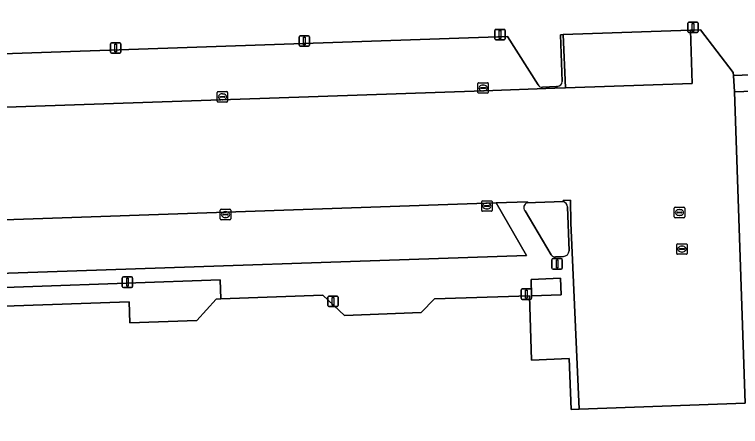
# Model space of a CAD drawing. Extents: x 160554 to 161248, y 385329 to 386506.
# Drawn here: x 160780.2 to 160849.6, y 386394.9 to 386434.4 of the extents above; entities that cross this region are included whole.
import ezdxf

# ---------------------------------------------------------------- set-up
doc = ezdxf.new("R2010")
doc.units = 0
for name, color, linetype in [('IMGEO_Groenvoorziening', 7, 'Continuous'), ('IMGEO_Kolk', 7, 'Continuous'), ('IMGEO_Lichtmast', 7, 'Continuous'), ('IMGEO_Pand', 7, 'Continuous'), ('IMGEO_Parkeervlak_gesloten', 7, 'Continuous'), ('IMGEO_Rijbaan_lokaal_gesloten', 7, 'Continuous'), ('IMGEO_Voetpad_op_trap', 7, 'Continuous'), ('IMGEO_Voetpad_open', 7, 'Continuous')]:
    doc.layers.add(name, color=color, linetype=linetype)

msp = doc.modelspace()

# ---------------------------------------------------------------- linework, layer by layer
at = {"layer": 'IMGEO_Groenvoorziening'}
for points in [[(160832.564, 386427.954), (160832.415, 386432.441), (160832.662, 386432.449), (160844.831, 386432.859), (160845.815, 386432.892), (160848.916, 386428.833), (160848.974, 386428.529), (160859.611, 386428.949), (160859.87, 386428.958), (160868.522, 386429.265), (160870.523, 386429.336), (160870.398, 386431.926), (160874.728, 386432.054), (160889.661, 386432.6), (160941.272, 386434.425), (160943.281, 386434.512), (160960.041, 386435.154)], [(160712.22, 386425.287), (160725.211, 386425.665), (160725.122, 386428.76), (160827.343, 386432.267), (160830.27, 386427.632)], [(160830.675, 386427.406), (160832.008, 386427.478), (160832.109, 386427.484)], [(160779.201, 386406.424), (160791.121, 386406.849), (160791.193, 386404.831), (160797.599, 386405.055), (160799.457, 386407.118), (160799.891, 386407.133), (160799.846, 386408.965), (160737.081, 386406.709), (160735.567, 386406.655), (160715.935, 386405.949), (160715.987, 386405.826), (160717.66, 386401.552), (160718.03, 386400.65), (160720.087, 386395.621), (160720.548, 386394.683), (160725.033, 386385.085), (160726.348, 386382.276)]]:
    msp.add_lwpolyline(points, dxfattribs=at)
for centre, radius, start, end in [((160832.085, 386427.962), 0.479, 272.86275, 358.99532), ((160830.636, 386427.812), 0.408, 206.19875, 275.47606)]:
    msp.add_arc(centre, radius, start, end, dxfattribs=at)
at = {"layer": 'IMGEO_Kolk'}
for p, q in [((160824.496, 386426.913), (160824.496, 386427.765)), ((160824.571, 386427.839), (160825.423, 386427.839)), ((160824.755, 386427.333), (160824.755, 386427.345)), ((160825.193, 386427.296), (160824.795, 386427.296)), ((160824.798, 386427.382), (160825.196, 386427.382)), ((160824.984, 386427.619), (160825.009, 386427.619)), ((160825.239, 386427.345), (160825.239, 386427.333)), ((160825.497, 386427.765), (160825.497, 386426.913)), ((160799.554, 386426.064), (160799.554, 386426.916)), ((160799.629, 386426.99), (160800.481, 386426.99)), ((160799.813, 386426.484), (160799.813, 386426.496)), ((160799.856, 386426.533), (160800.254, 386426.533)), ((160800.042, 386426.77), (160800.067, 386426.77)), ((160800.297, 386426.496), (160800.297, 386426.484)), ((160800.555, 386426.916), (160800.555, 386426.064)), ((160825.423, 386426.839), (160824.571, 386426.839)), ((160825.007, 386427.059), (160824.982, 386427.059)), ((160800.481, 386425.99), (160799.629, 386425.99)), ((160800.251, 386426.447), (160799.853, 386426.447)), ((160800.065, 386426.21), (160800.04, 386426.21)), ((160824.862, 386415.599), (160824.862, 386416.451)), ((160824.937, 386416.525), (160825.789, 386416.525)), ((160825.164, 386416.068), (160825.562, 386416.068)), ((160825.35, 386416.305), (160825.375, 386416.305)), ((160825.863, 386416.451), (160825.863, 386415.599)), ((160799.848, 386414.787), (160799.848, 386415.639)), ((160799.923, 386415.713), (160800.775, 386415.713)), ((160800.336, 386415.493), (160800.361, 386415.493)), ((160800.849, 386415.639), (160800.849, 386414.787)), ((160825.789, 386415.525), (160824.937, 386415.525)), ((160825.121, 386416.019), (160825.121, 386416.031)), ((160825.559, 386415.982), (160825.161, 386415.982)), ((160825.373, 386415.745), (160825.348, 386415.745)), ((160825.605, 386416.031), (160825.605, 386416.019)), ((160843.287, 386414.983), (160843.287, 386415.835)), ((160843.362, 386415.909), (160844.214, 386415.909)), ((160843.546, 386415.403), (160843.546, 386415.415)), ((160843.984, 386415.366), (160843.586, 386415.366)), ((160843.589, 386415.452), (160843.987, 386415.452)), ((160843.775, 386415.689), (160843.8, 386415.689)), ((160844.03, 386415.415), (160844.03, 386415.403)), ((160844.288, 386415.835), (160844.288, 386414.983)), ((160800.775, 386414.713), (160799.923, 386414.713)), ((160800.107, 386415.207), (160800.107, 386415.219)), ((160800.545, 386415.17), (160800.147, 386415.17)), ((160800.15, 386415.256), (160800.548, 386415.256)), ((160800.359, 386414.933), (160800.334, 386414.933)), ((160800.591, 386415.219), (160800.591, 386415.207)), ((160844.214, 386414.909), (160843.362, 386414.909)), ((160843.798, 386415.129), (160843.773, 386415.129)), ((160843.529, 386411.478), (160843.529, 386412.33)), ((160843.604, 386412.404), (160844.456, 386412.404)), ((160843.788, 386411.898), (160843.788, 386411.91)), ((160843.831, 386411.947), (160844.229, 386411.947)), ((160844.017, 386412.184), (160844.042, 386412.184)), ((160844.272, 386411.91), (160844.272, 386411.898)), ((160844.53, 386412.33), (160844.53, 386411.478)), ((160844.456, 386411.404), (160843.604, 386411.404)), ((160844.226, 386411.861), (160843.828, 386411.861)), ((160844.04, 386411.624), (160844.015, 386411.624))]:
    msp.add_line(p, q, dxfattribs=at)
for points in [[(160824.496, 386426.913), (160824.496, 386427.765)], [(160824.571, 386427.839), (160825.423, 386427.839)], [(160825.497, 386427.765), (160825.497, 386426.913)], [(160799.554, 386426.064), (160799.554, 386426.916)], [(160799.629, 386426.99), (160800.481, 386426.99)], [(160800.555, 386426.916), (160800.555, 386426.064)], [(160825.423, 386426.839), (160824.571, 386426.839)], [(160800.481, 386425.99), (160799.629, 386425.99)], [(160824.862, 386415.599), (160824.862, 386416.451)], [(160824.937, 386416.525), (160825.789, 386416.525)], [(160825.863, 386416.451), (160825.863, 386415.599)], [(160799.848, 386414.787), (160799.848, 386415.639)], [(160799.923, 386415.713), (160800.775, 386415.713)], [(160800.849, 386415.639), (160800.849, 386414.787)], [(160825.789, 386415.525), (160824.937, 386415.525)], [(160843.287, 386414.983), (160843.287, 386415.835)], [(160843.362, 386415.909), (160844.214, 386415.909)], [(160844.288, 386415.835), (160844.288, 386414.983)], [(160800.775, 386414.713), (160799.923, 386414.713)], [(160844.214, 386414.909), (160843.362, 386414.909)], [(160843.529, 386411.478), (160843.529, 386412.33)], [(160843.604, 386412.404), (160844.456, 386412.404)], [(160844.53, 386412.33), (160844.53, 386411.478)], [(160844.456, 386411.404), (160843.604, 386411.404)]]:
    msp.add_lwpolyline(points, dxfattribs=at)
for centre, radius, start, end in [((160824.573, 386427.763), 0.0765, 91.55205, 178.44795), ((160824.573, 386427.763), 0.0765, 91.55205, 178.44795), ((160824.795, 386427.342), 0.0403, 85.87752, 175.75265), ((160824.792, 386427.332), 0.0366, 178.93798, 274.71019), ((160825.196, 386427.339), 0.043, 264.86636, 352.45326), ((160825.2, 386427.344), 0.0386, 1.73085, 96.63898), ((160825.421, 386427.763), 0.0765, 1.55205, 88.44795), ((160825.421, 386427.763), 0.0765, 1.55205, 88.44795), ((160799.631, 386426.914), 0.0765, 91.55205, 178.44795), ((160799.631, 386426.914), 0.0765, 91.55205, 178.44795), ((160799.853, 386426.493), 0.0403, 85.87752, 175.75265), ((160799.85, 386426.483), 0.0366, 178.93798, 274.71019), ((160800.254, 386426.49), 0.043, 264.86636, 352.45326), ((160800.258, 386426.495), 0.0386, 1.73085, 96.63898), ((160800.479, 386426.914), 0.0765, 1.55205, 88.44795), ((160800.479, 386426.914), 0.0765, 1.55205, 88.44795), ((160824.573, 386426.915), 0.0765, 181.55205, 268.44795), ((160824.573, 386426.915), 0.0765, 181.55205, 268.44795), ((160825.421, 386426.915), 0.0765, 271.55205, 358.44795), ((160825.421, 386426.915), 0.0765, 271.55205, 358.44795), ((160799.631, 386426.066), 0.0765, 181.55205, 268.44795), ((160799.631, 386426.066), 0.0765, 181.55205, 268.44795), ((160800.479, 386426.066), 0.0765, 271.55205, 358.44795), ((160800.479, 386426.066), 0.0765, 271.55205, 358.44795), ((160824.939, 386416.449), 0.0765, 91.55205, 178.44795), ((160824.939, 386416.449), 0.0765, 91.55205, 178.44795), ((160825.161, 386416.028), 0.0403, 85.87752, 175.75265), ((160825.566, 386416.03), 0.0386, 1.73085, 96.63898), ((160825.787, 386416.449), 0.0765, 1.55205, 88.44795), ((160825.787, 386416.449), 0.0765, 1.55205, 88.44795), ((160799.925, 386415.637), 0.0765, 91.55205, 178.44795), ((160799.925, 386415.637), 0.0765, 91.55205, 178.44795), ((160800.773, 386415.637), 0.0765, 1.55205, 88.44795), ((160800.773, 386415.637), 0.0765, 1.55205, 88.44795), ((160824.939, 386415.601), 0.0765, 181.55205, 268.44795), ((160824.939, 386415.601), 0.0765, 181.55205, 268.44795), ((160825.158, 386416.018), 0.0366, 178.93798, 274.71019), ((160825.562, 386416.025), 0.043, 264.86636, 352.45326), ((160825.787, 386415.601), 0.0765, 271.55205, 358.44795), ((160825.787, 386415.601), 0.0765, 271.55205, 358.44795), ((160843.364, 386415.833), 0.0765, 91.55205, 178.44795), ((160843.364, 386415.833), 0.0765, 91.55205, 178.44795), ((160843.586, 386415.412), 0.0403, 85.87752, 175.75265), ((160843.583, 386415.402), 0.0366, 178.93798, 274.71019), ((160843.987, 386415.409), 0.043, 264.86636, 352.45326), ((160843.991, 386415.414), 0.0386, 1.73085, 96.63898), ((160844.212, 386415.833), 0.0765, 1.55205, 88.44795), ((160844.212, 386415.833), 0.0765, 1.55205, 88.44795), ((160799.925, 386414.789), 0.0765, 181.55205, 268.44795), ((160799.925, 386414.789), 0.0765, 181.55205, 268.44795), ((160800.147, 386415.216), 0.0403, 85.87752, 175.75265), ((160800.144, 386415.206), 0.0366, 178.93798, 274.71019), ((160800.548, 386415.213), 0.043, 264.86636, 352.45326), ((160800.552, 386415.218), 0.0386, 1.73085, 96.63898), ((160800.773, 386414.789), 0.0765, 271.55205, 358.44795), ((160800.773, 386414.789), 0.0765, 271.55205, 358.44795), ((160843.364, 386414.985), 0.0765, 181.55205, 268.44795), ((160843.364, 386414.985), 0.0765, 181.55205, 268.44795), ((160844.212, 386414.985), 0.0765, 271.55205, 358.44795), ((160844.212, 386414.985), 0.0765, 271.55205, 358.44795), ((160843.606, 386412.328), 0.0765, 91.55205, 178.44795), ((160843.606, 386412.328), 0.0765, 91.55205, 178.44795), ((160843.828, 386411.907), 0.0403, 85.87752, 175.75265), ((160843.825, 386411.897), 0.0366, 178.93798, 274.71019), ((160844.229, 386411.904), 0.043, 264.86636, 352.45326), ((160844.233, 386411.909), 0.0386, 1.73085, 96.63898), ((160844.454, 386412.328), 0.0765, 1.55205, 88.44795), ((160844.454, 386412.328), 0.0765, 1.55205, 88.44795), ((160843.606, 386411.48), 0.0765, 181.55205, 268.44795), ((160843.606, 386411.48), 0.0765, 181.55205, 268.44795), ((160844.454, 386411.48), 0.0765, 271.55205, 358.44795), ((160844.454, 386411.48), 0.0765, 271.55205, 358.44795)]:
    msp.add_arc(centre, radius, start, end, dxfattribs=at)
for centre, major_axis, ratio, start_param, end_param in [((160824.983, 386427.339), (-0.387, 0.002), 0.722429, 4.712389, 7.853982), ((160825.008, 386427.339), (-0.39, 0.002), 0.717154, 1.570796, 4.712389), ((160800.041, 386426.49), (-0.387, 0.002), 0.722429, 4.712389, 7.853982), ((160800.066, 386426.49), (-0.39, 0.002), 0.717154, 1.570796, 4.712389), ((160825.349, 386416.025), (-0.387, 0.002), 0.722429, 4.712389, 7.853982), ((160825.374, 386416.025), (-0.39, 0.002), 0.717154, 1.570796, 4.712389), ((160800.335, 386415.213), (-0.387, 0.002), 0.722429, 4.712389, 7.853982), ((160800.36, 386415.213), (-0.39, 0.002), 0.717154, 1.570796, 4.712389), ((160843.774, 386415.409), (-0.387, 0.002), 0.722429, 4.712389, 7.853982), ((160843.799, 386415.409), (-0.39, 0.002), 0.717154, 1.570796, 4.712389), ((160844.016, 386411.904), (-0.387, 0.002), 0.722429, 4.712389, 7.853982), ((160844.041, 386411.904), (-0.39, 0.002), 0.717154, 1.570796, 4.712389)]:
    msp.add_ellipse(centre, major_axis=major_axis, ratio=ratio, start_param=start_param, end_param=end_param, dxfattribs=at)
at = {"layer": 'IMGEO_Lichtmast'}
for p, q in [((160844.599, 386432.739), (160844.599, 386433.539)), ((160844.599, 386433.539), (160844.599, 386432.739)), ((160844.699, 386433.639), (160845.489, 386433.639)), ((160845.489, 386433.639), (160844.699, 386433.639)), ((160845.589, 386433.539), (160845.589, 386432.739)), ((160845.589, 386432.739), (160845.589, 386433.539)), ((160826.127, 386432.052), (160826.127, 386432.852)), ((160826.127, 386432.852), (160826.127, 386432.052)), ((160826.227, 386432.952), (160827.017, 386432.952)), ((160827.017, 386432.952), (160826.227, 386432.952)), ((160827.117, 386432.852), (160827.117, 386432.052)), ((160827.117, 386432.052), (160827.117, 386432.852)), ((160807.403, 386431.436), (160807.403, 386432.236)), ((160807.403, 386432.236), (160807.403, 386431.436)), ((160807.503, 386432.336), (160808.293, 386432.336)), ((160808.293, 386432.336), (160807.503, 386432.336)), ((160808.393, 386432.236), (160808.393, 386431.436)), ((160808.393, 386431.436), (160808.393, 386432.236)), ((160845.489, 386432.639), (160844.699, 386432.639)), ((160844.699, 386432.639), (160845.489, 386432.639)), ((160789.357, 386430.771), (160789.357, 386431.571)), ((160789.357, 386431.571), (160789.357, 386430.771)), ((160789.457, 386431.671), (160790.247, 386431.671)), ((160790.247, 386431.671), (160789.457, 386431.671)), ((160790.347, 386431.571), (160790.347, 386430.771)), ((160790.347, 386430.771), (160790.347, 386431.571)), ((160808.293, 386431.336), (160807.503, 386431.336)), ((160807.503, 386431.336), (160808.293, 386431.336)), ((160827.017, 386431.952), (160826.227, 386431.952)), ((160826.227, 386431.952), (160827.017, 386431.952)), ((160790.247, 386430.671), (160789.457, 386430.671)), ((160789.457, 386430.671), (160790.247, 386430.671)), ((160831.589, 386410.09), (160831.589, 386410.89)), ((160831.589, 386410.89), (160831.589, 386410.09)), ((160831.689, 386410.99), (160832.479, 386410.99)), ((160832.479, 386410.99), (160831.689, 386410.99)), ((160832.579, 386410.89), (160832.579, 386410.09)), ((160832.579, 386410.09), (160832.579, 386410.89)), ((160832.479, 386409.99), (160831.689, 386409.99)), ((160831.689, 386409.99), (160832.479, 386409.99)), ((160790.476, 386408.335), (160790.476, 386409.135)), ((160790.476, 386409.135), (160790.476, 386408.335)), ((160790.576, 386409.235), (160791.366, 386409.235)), ((160791.366, 386409.235), (160790.576, 386409.235)), ((160791.466, 386409.135), (160791.466, 386408.335)), ((160791.466, 386408.335), (160791.466, 386409.135)), ((160791.366, 386408.235), (160790.576, 386408.235)), ((160790.576, 386408.235), (160791.366, 386408.235)), ((160828.649, 386407.189), (160828.649, 386407.989)), ((160828.649, 386407.989), (160828.649, 386407.189)), ((160828.749, 386408.089), (160829.539, 386408.089)), ((160829.539, 386408.089), (160828.749, 386408.089)), ((160829.639, 386407.989), (160829.639, 386407.189)), ((160829.639, 386407.189), (160829.639, 386407.989)), ((160810.144, 386406.498), (160810.144, 386407.298)), ((160810.144, 386407.298), (160810.144, 386406.498)), ((160810.244, 386407.398), (160811.034, 386407.398)), ((160811.034, 386407.398), (160810.244, 386407.398)), ((160811.134, 386407.298), (160811.134, 386406.498)), ((160811.134, 386406.498), (160811.134, 386407.298)), ((160829.539, 386407.089), (160828.749, 386407.089)), ((160828.749, 386407.089), (160829.539, 386407.089)), ((160811.034, 386406.398), (160810.244, 386406.398)), ((160810.244, 386406.398), (160811.034, 386406.398))]:
    msp.add_line(p, q, dxfattribs=at)
for points in [[(160845.019, 386433.514), (160845.169, 386433.514), (160845.169, 386432.764), (160845.019, 386432.764), (160845.019, 386433.514)], [(160826.547, 386432.827), (160826.697, 386432.827), (160826.697, 386432.077), (160826.547, 386432.077), (160826.547, 386432.827)], [(160807.823, 386432.211), (160807.973, 386432.211), (160807.973, 386431.461), (160807.823, 386431.461), (160807.823, 386432.211)], [(160789.777, 386431.546), (160789.927, 386431.546), (160789.927, 386430.796), (160789.777, 386430.796), (160789.777, 386431.546)], [(160832.009, 386410.865), (160832.159, 386410.865), (160832.159, 386410.115), (160832.009, 386410.115), (160832.009, 386410.865)], [(160790.896, 386409.11), (160791.046, 386409.11), (160791.046, 386408.36), (160790.896, 386408.36), (160790.896, 386409.11)], [(160829.069, 386407.964), (160829.219, 386407.964), (160829.219, 386407.214), (160829.069, 386407.214), (160829.069, 386407.964)], [(160810.564, 386407.273), (160810.714, 386407.273), (160810.714, 386406.523), (160810.564, 386406.523), (160810.564, 386407.273)]]:
    msp.add_lwpolyline(points, dxfattribs=at)
for centre, start, end in [((160844.699, 386433.539), 90, 180), ((160844.699, 386433.539), 90, 180), ((160845.489, 386433.539), 0, 90), ((160845.489, 386433.539), 360, 90), ((160826.227, 386432.852), 90, 180), ((160826.227, 386432.852), 90, 180), ((160827.017, 386432.852), 0, 90), ((160827.017, 386432.852), 360, 90), ((160844.699, 386432.739), 180, 270), ((160844.699, 386432.739), 180, 270), ((160845.489, 386432.739), 270, 0), ((160845.489, 386432.739), 270, 0), ((160807.503, 386432.236), 90, 180), ((160807.503, 386432.236), 90, 180), ((160808.293, 386432.236), 0, 90), ((160808.293, 386432.236), 360, 90), ((160826.227, 386432.052), 180, 270), ((160826.227, 386432.052), 180, 270), ((160827.017, 386432.052), 270, 0), ((160827.017, 386432.052), 270, 0), ((160789.457, 386431.571), 90, 180), ((160789.457, 386431.571), 90, 180), ((160790.247, 386431.571), 0, 90), ((160790.247, 386431.571), 360, 90), ((160807.503, 386431.436), 180, 270), ((160807.503, 386431.436), 180, 270), ((160808.293, 386431.436), 270, 0), ((160808.293, 386431.436), 270, 0), ((160789.457, 386430.771), 180, 270), ((160789.457, 386430.771), 180, 270), ((160790.247, 386430.771), 270, 0), ((160790.247, 386430.771), 270, 0), ((160831.689, 386410.89), 90, 180), ((160831.689, 386410.89), 90, 180), ((160832.479, 386410.89), 0, 90), ((160832.479, 386410.89), 360, 90), ((160831.689, 386410.09), 180, 270), ((160831.689, 386410.09), 180, 270), ((160832.479, 386410.09), 270, 0), ((160832.479, 386410.09), 270, 0), ((160790.576, 386409.135), 90, 180), ((160790.576, 386409.135), 90, 180), ((160791.366, 386409.135), 0, 90), ((160791.366, 386409.135), 360, 90), ((160790.576, 386408.335), 180, 270), ((160790.576, 386408.335), 180, 270), ((160791.366, 386408.335), 270, 0), ((160791.366, 386408.335), 270, 0), ((160828.749, 386407.989), 90, 180), ((160828.749, 386407.989), 90, 180), ((160829.539, 386407.989), 0, 90), ((160829.539, 386407.989), 360, 90), ((160810.244, 386407.298), 90, 180), ((160810.244, 386407.298), 90, 180), ((160811.034, 386407.298), 0, 90), ((160811.034, 386407.298), 360, 90), ((160828.749, 386407.189), 180, 270), ((160828.749, 386407.189), 180, 270), ((160829.539, 386407.189), 270, 0), ((160829.539, 386407.189), 270, 0), ((160810.244, 386406.498), 180, 270), ((160810.244, 386406.498), 180, 270), ((160811.034, 386406.498), 270, 0), ((160811.034, 386406.498), 270, 0)]:
    msp.add_arc(centre, 0.1, start, end, dxfattribs=at)
at = {"layer": 'IMGEO_Pand'}
msp.add_lwpolyline([(160859.927, 386427.351), (160849.055, 386426.971), (160850.068, 386397.146), (160834.205, 386396.577), (160833.423, 386396.549), (160833.245, 386401.412), (160829.64, 386401.28), (160829.446, 386407.434), (160820.34, 386407.147), (160819.062, 386405.828), (160811.742, 386405.559), (160809.673, 386407.478), (160799.891, 386407.133), (160799.457, 386407.118), (160797.599, 386405.055), (160791.193, 386404.831), (160791.121, 386406.849), (160779.201, 386406.424)], dxfattribs=at)
at = {"layer": 'IMGEO_Parkeervlak_gesloten'}
msp.add_lwpolyline([(160844.831, 386432.859), (160832.662, 386432.449), (160832.891, 386427.339), (160845.003, 386427.753)], close=True, dxfattribs=at)
at = {"layer": 'IMGEO_Rijbaan_lokaal_gesloten'}
msp.add_lwpolyline([(160849.055, 386426.971), (160848.974, 386428.529), (160848.916, 386428.833), (160845.815, 386432.892), (160844.831, 386432.859), (160845.003, 386427.753), (160832.891, 386427.339), (160831.866, 386427.304), (160825.054, 386427.068), (160725.27, 386423.657), (160725.621, 386412.859), (160826.259, 386416.334), (160829.243, 386416.436), (160829.248, 386416.336), (160829.998, 386416.382), (160832.679, 386416.46), (160832.674, 386416.553), (160833.347, 386416.576), (160833.385, 386414.42), (160834.205, 386396.577), (160850.068, 386397.146)], close=True, dxfattribs=at)
at = {"layer": 'IMGEO_Voetpad_op_trap'}
msp.add_lwpolyline([(160859.87, 386428.958), (160859.611, 386428.949), (160848.974, 386428.529), (160849.055, 386426.971), (160859.927, 386427.351)], close=True, dxfattribs=at)
at = {"layer": 'IMGEO_Voetpad_open'}
for points in [[(160830.27, 386427.632), (160827.343, 386432.267), (160725.122, 386428.76), (160725.211, 386425.665), (160725.253, 386424.189), (160725.27, 386423.657), (160825.054, 386427.068), (160831.866, 386427.304), (160832.891, 386427.339), (160832.662, 386432.449), (160832.415, 386432.441), (160832.564, 386427.954)], [(160832.109, 386427.484), (160832.008, 386427.478), (160830.675, 386427.406)], [(160729.266, 386412.149), (160731.855, 386407.964), (160829.153, 386411.284), (160826.259, 386416.334), (160725.621, 386412.859), (160725.638, 386412.312), (160728.869, 386412.417)], [(160829.248, 386416.336), (160829.243, 386416.436), (160826.259, 386416.334), (160829.153, 386411.284), (160731.855, 386407.964), (160729.266, 386412.149)], [(160832.679, 386416.46), (160829.998, 386416.382), (160829.248, 386416.336)], [(160833.385, 386414.42), (160833.347, 386416.576), (160832.674, 386416.553), (160832.679, 386416.46)], [(160829.009, 386415.564), (160831.522, 386411.352)], [(160831.522, 386411.352), (160829.009, 386415.564)], [(160833.234, 386411.741), (160833.067, 386415.942)], [(160833.067, 386415.942), (160833.234, 386411.741)], [(160715.935, 386405.949), (160735.567, 386406.655), (160737.081, 386406.709), (160799.846, 386408.965), (160799.891, 386407.133), (160809.673, 386407.478), (160811.742, 386405.559), (160819.062, 386405.828), (160820.34, 386407.147), (160829.446, 386407.434), (160829.64, 386401.28), (160833.245, 386401.412), (160833.423, 386396.549), (160834.205, 386396.577), (160833.385, 386414.42)], [(160831.924, 386411.171), (160832.692, 386411.197)], [(160832.692, 386411.197), (160831.924, 386411.171)]]:
    msp.add_lwpolyline(points, dxfattribs=at)
for points in [[(160832.473, 386407.523), (160832.413, 386409.109), (160829.583, 386409.002), (160829.643, 386407.416)], [(160829.583, 386409.002), (160832.413, 386409.109), (160832.473, 386407.523), (160829.643, 386407.416)]]:
    msp.add_lwpolyline(points, close=True, dxfattribs=at)
for centre, radius, start, end in [((160832.085, 386427.962), 0.479, 272.86275, 358.99532), ((160830.636, 386427.812), 0.408, 206.19875, 275.47606), ((160829.366, 386415.876), 0.475, 104.43165, 221.16481), ((160829.366, 386415.876), 0.475, 104.43165, 221.16481), ((160832.463, 386415.894), 0.606, 4.56985, 69.09912), ((160832.463, 386415.894), 0.606, 4.56985, 69.09912), ((160831.884, 386411.619), 0.45, 216.41149, 275.10932), ((160831.884, 386411.619), 0.45, 216.41149, 275.10932), ((160832.662, 386411.769), 0.573, 273.00196, 357.20907), ((160832.662, 386411.769), 0.573, 273.00196, 357.20907)]:
    msp.add_arc(centre, radius, start, end, dxfattribs=at)

doc.saveas('drawing.dxf')
